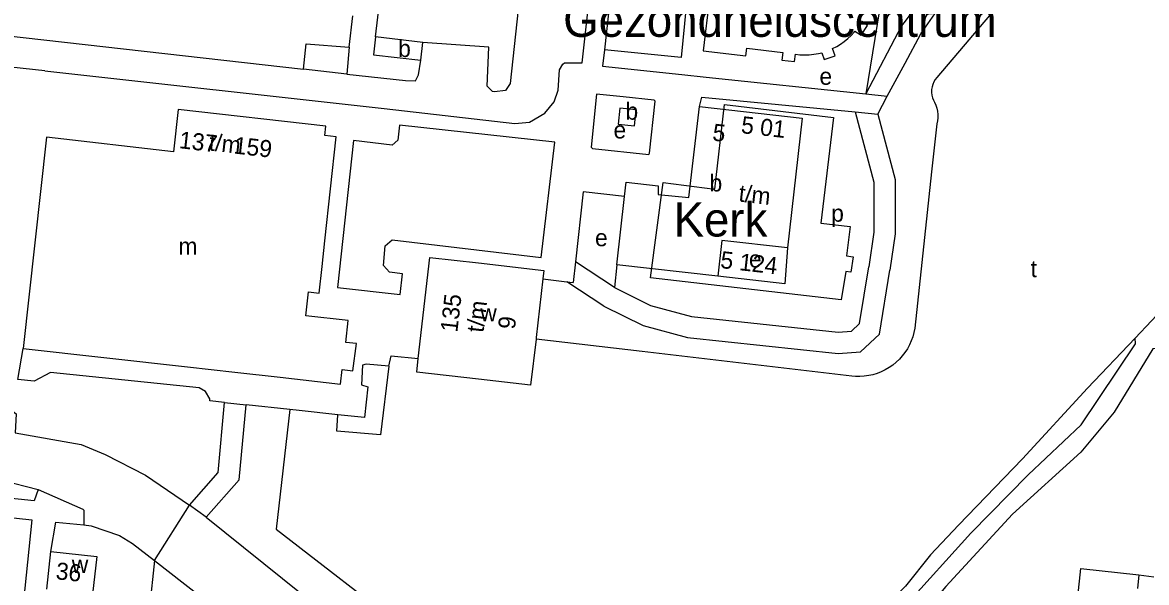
# Model space of a CAD drawing. Extents: x 161936 to 163647, y 386450 to 388633.
# Drawn here: x 162393 to 162656.6, y 386710 to 386841.4 of the extents above; entities that cross this region are included whole.
import ezdxf

# ---------------------------------------------------------------- set-up
doc = ezdxf.new("R2010")
doc.units = 0
for name, color, linetype in [('BLT_Basislijn', 7, 'Continuous'), ('BLT_Bebouwing', 7, 'Continuous'), ('BLT_Bebouwing_beschrifting', 7, 'Continuous'), ('BLT_Centroide', 7, 'Continuous'), ('BLT_Huisnummer', 7, 'Continuous'), ('BLT_Huisnummer_reeks', 7, 'Continuous'), ('BLT_Huisnummer_zonder_bebouwing', 7, 'Continuous'), ('BLT_Plantopo', 7, 'Continuous'), ('BLT_Vlakafsluiter', 7, 'Continuous')]:
    doc.layers.add(name, color=color, linetype=linetype)

msp = doc.modelspace()

# ---------------------------------------------------------------- linework, layer by layer
at = {"layer": 'BLT_Basislijn'}
for p, q in [((162475.82, 386838.03), (162483.81, 386905.2)), ((162597.62, 386866.71), (162590.84, 386824.66)), ((162531.35, 386851.92), (162529.5, 386834.95)), ((162469.63, 386835.62), (162470.47, 386842.93)), ((162469.63, 386835.62), (162469.07, 386829.28)), ((162398.26, 386830.01), (162477.84, 386821.19)), ((162469.07, 386829.28), (162458.9, 386830.4)), ((162590.84, 386824.66), (162595.82, 386824.09)), ((162607.47, 386817.61), (162606.25, 386806.33)), ((162606.25, 386806.33), (162602.3, 386769.68)), ((162522.68, 386785.24), (162522.14, 386780.38)), ((162531.84, 386779.19), (162522.68, 386785.24)), ((162532.42, 386784.57), (162531.84, 386779.19)), ((162515.09, 386781.24), (162520.69, 386780.56)), ((162520.69, 386780.56), (162522.14, 386780.38)), ((162529.34, 386774.85), (162520.69, 386780.56)), ((162661.65, 386775.48), (162653.95, 386767.36)), ((162538.37, 386764.19), (162513.46, 386767.12)), ((162587.56, 386758.41), (162538.37, 386764.19)), ((162440.37, 386752.22), (162445.51, 386751.69)), ((162455.71, 386750.58), (162445.51, 386751.69)), ((162457.92, 386750.34), (162455.71, 386750.58)), ((162466.99, 386749.38), (162457.92, 386750.34)), ((162436.06, 386725.36), (162432.21, 386728.15)), ((162423.98, 386715.2), (162418, 386657.93)), ((162423.98, 386715.2), (162467.83, 386681.07)), ((162654.83, 386711.78), (162658.39, 386711.38))]:
    msp.add_line(p, q, dxfattribs=at)
for points in [[(162595.82, 386824.09), (162600, 386831.84), (162603.73, 386838.75), (162607.51, 386844.2), (162612.64, 386850.73), (162672, 386912.35), (162673.96, 386913.05), (162675.55, 386913.34), (162679.51, 386911.21), (162723.77, 386883.3), (162755.67, 386863.67)], [(162515.46, 386901.67), (162507.38, 386827.08), (162506.26, 386825.43), (162503.72, 386825.09), (162503.24, 386825.2), (162501.96, 386826.44), (162502.42, 386835.57), (162486.92, 386836.72)], [(162674.15, 386898.04), (162648.27, 386872.27), (162622.49, 386846.17), (162607.47, 386828.51)], [(162477.84, 386821.19), (162508.49, 386817.72), (162511.93, 386818.04), (162515.56, 386820.08), (162517.72, 386822.78), (162518.68, 386825.55), (162518.96, 386830.28), (162519.77, 386831.61), (162520.17, 386831.95), (162524.31, 386831.95), (162528.83, 386872.77)], [(162619.58, 386864.31), (162607.39, 386851.75), (162600, 386841.66), (162599.21, 386840.58), (162590.84, 386824.66)], [(162751.78, 386853.1), (162737.76, 386852.15), (162733.21, 386849.62), (162713.48, 386819.82), (162685.72, 386789.9), (162668.98, 386773.51), (162667.84, 386771.52), (162660.65, 386765.14), (162658.15, 386764.81), (162649.02, 386750.01), (162641.22, 386740.6), (162625.22, 386726.02), (162609.61, 386709.09), (162600, 386697.67), (162591.31, 386687.35), (162590.52, 386686.01), (162600, 386682.53), (162607, 386679.96), (162609.68, 386679.36), (162610.07, 386679.27)], [(162379.97, 386851.64), (162379.61, 386846.15), (162382.58, 386845.51), (162384.19, 386843.79), (162384.1, 386838.92), (162458.9, 386830.4)], [(162549.05, 386849.2), (162547.47, 386833.21), (162529.5, 386834.95)], [(162458.9, 386830.4), (162459.55, 386836.41), (162469.63, 386835.62)], [(162529.5, 386834.95), (162529.08, 386831.15), (162547.65, 386829.17), (162553.39, 386828.55), (162590.84, 386824.66)], [(162398.26, 386830.01), (162382.23, 386831.75), (162378.31, 386831.14), (162373.32, 386829.08), (162366.59, 386826.61)], [(162469.07, 386829.28), (162482.85, 386827.75), (162485.19, 386827.72), (162485.92, 386829.11), (162486.43, 386832.52)], [(162607.47, 386828.51), (162607.08, 386828.01), (162606.76, 386827.46), (162606.52, 386826.87), (162606.34, 386826.26), (162606.25, 386825.63), (162606.24, 386825), (162606.3, 386824.37), (162606.44, 386823.75), (162606.66, 386823.16), (162606.9, 386822.68)], [(162533.9, 386823.92), (162527.63, 386824.57), (162526.42, 386812.12), (162526.7, 386811.83), (162539.89, 386810.45), (162540.11, 386810.71), (162541.43, 386822.94), (162541.18, 386823.17), (162533.9, 386823.92)], [(162551.78, 386821.7), (162552.32, 386823.9), (162588.33, 386820.43)], [(162593.64, 386819.92), (162595.82, 386824.09)], [(162606.9, 386822.68), (162607.22, 386822), (162607.45, 386821.29), (162607.61, 386820.55), (162607.69, 386819.8), (162607.69, 386819.05), (162607.62, 386818.3), (162607.47, 386817.61)], [(162588.33, 386820.43), (162592.69, 386803.91), (162592.71, 386792.21), (162591.48, 386784.07)], [(162588.33, 386820.43), (162593.64, 386819.92)], [(162593.64, 386819.92), (162597.69, 386804.56), (162597.71, 386791.84), (162596.42, 386783.32)], [(162534.24, 386800.57), (162524.53, 386801.64), (162522.68, 386785.24)], [(162572.41, 386788.49), (162571.8, 386780.05), (162556.06, 386781.86)], [(162531.84, 386779.19), (162540.33, 386774.98), (162549.92, 386772.39), (162584.36, 386768.73), (162587.43, 386768.99), (162589.36, 386770.8), (162591.48, 386784.07)], [(162529.34, 386774.85), (162538.55, 386770.28), (162549, 386767.46), (162584.3, 386763.71), (162589.58, 386764.16), (162594.02, 386768.31), (162596.42, 386783.32)], [(162602.3, 386769.68), (162602.1, 386768.67), (162601.83, 386767.67), (162601.47, 386766.7), (162601.05, 386765.75), (162600.55, 386764.84), (162599.99, 386763.98), (162599.36, 386763.16), (162598.67, 386762.39), (162597.92, 386761.67), (162597.11, 386761.02), (162596.26, 386760.43), (162595.37, 386759.91), (162594.44, 386759.46), (162593.48, 386759.08), (162592.49, 386758.77), (162591.48, 386758.55), (162590.45, 386758.4), (162589.42, 386758.33), (162588.39, 386758.35), (162587.56, 386758.41)], [(162548.1, 386646.87), (162589.82, 386692.28), (162600, 386704.55), (162615.41, 386721.58), (162628.88, 386735.25), (162641.29, 386747.03), (162654.02, 386766.03), (162653.95, 386767.36)], [(162653.95, 386767.36), (162642.78, 386755.6), (162627.57, 386739.06)], [(162440.37, 386752.22), (162436.95, 386752.63), (162436.95, 386753.11), (162435.94, 386754.83), (162434.42, 386755.67), (162399.57, 386759.25), (162395.72, 386757.26), (162391.89, 386757.67), (162393.17, 386764.92)], [(162478.91, 386760.8), (162479.52, 386763.18), (162485.84, 386762.59)], [(162478.91, 386760.8), (162477.01, 386744.67), (162466.71, 386745.52), (162466.99, 386749.38)], [(162478.91, 386760.8), (162473.64, 386761.24), (162472.79, 386761), (162472.49, 386756.42), (162474, 386755.91), (162473.2, 386748.73), (162466.99, 386749.38)], [(162432.21, 386728.15), (162438.89, 386735.81), (162440.37, 386752.22)], [(162390.08, 386750.77), (162391.52, 386749.58), (162391.32, 386745.11), (162406.79, 386742.41), (162412.41, 386740.06), (162421.85, 386735.19), (162432.21, 386728.15)], [(162436.06, 386725.36), (162443.81, 386734.14), (162445.51, 386751.69)], [(162455.71, 386750.58), (162452.51, 386722.52), (162483.88, 386698.28), (162492.52, 386692.46), (162496.84, 386689.07), (162501.53, 386685.32), (162509.05, 386679.68), (162518.81, 386673.29), (162525.95, 386668.03), (162534.03, 386663.33), (162546.98, 386658.02)], [(162627.57, 386739.06), (162612.54, 386723.46), (162605.97, 386716.51), (162600.15, 386709.18), (162593.95, 386703.17), (162590.38, 386699.41)], [(162396.7, 386731.85), (162395.72, 386729.2), (162358.96, 386733.02), (162358.76, 386733.37), (162358.94, 386737.64)], [(162358.94, 386737.64), (162384.71, 386734.66), (162388.13, 386734.06), (162396.7, 386731.85)], [(162396.7, 386731.85), (162407.16, 386727.2), (162407.43, 386726.98), (162407.4, 386723.53)], [(162357.02, 386722.09), (162358.39, 386728.69), (162395.24, 386724.75), (162389.18, 386665.91), (162388.81, 386663.7), (162387.45, 386662.16), (162384.42, 386661.81), (162351.17, 386665.66), (162351.25, 386669.26)], [(162399.7, 386717.29), (162400.87, 386724.19), (162407.4, 386723.53)], [(162407.4, 386723.53), (162409.16, 386723.32), (162415.8, 386721.02), (162418.85, 386719.2), (162423.98, 386715.2)], [(162436.06, 386725.36), (162458.34, 386707.45), (162513.56, 386664.91), (162525.07, 386657.8), (162536.25, 386651.7), (162546.32, 386647.3), (162548.1, 386646.87)]]:
    msp.add_lwpolyline(points, dxfattribs=at)
msp.add_lwpolyline([(162517.88, 386813.32), (162481.47, 386817.32), (162481.03, 386813.76), (162479.73, 386812.64), (162470.65, 386813.68), (162466.86, 386779.23), (162481.61, 386777.55), (162482.14, 386782.43), (162479.11, 386782.78), (162477.71, 386784.39), (162478.09, 386789.03), (162479.75, 386790.39), (162514.69, 386786.22)], close=True, dxfattribs=at)
at = {"layer": 'BLT_Bebouwing'}
for p, q in [((162486.92, 386836.72), (162475.82, 386838.03)), ((162486.43, 386832.52), (162486.92, 386836.72)), ((162532.42, 386784.57), (162534.24, 386800.57)), ((162463.27, 386784.17), (162463.93, 386790.13)), ((162556.06, 386781.86), (162532.42, 386784.57)), ((162515.09, 386781.24), (162513.5, 386767.48)), ((162459.47, 386772.6), (162460.08, 386778.19)), ((162513.5, 386767.48), (162513.46, 386767.12)), ((162393.17, 386764.92), (162431.68, 386760.59)), ((162431.68, 386760.59), (162442.8, 386759.33)), ((162442.8, 386759.33), (162453.41, 386758.15)), ((162398.72, 386708.48), (162399.7, 386717.29)), ((162641.26, 386713.29), (162654.83, 386711.78)), ((162654.83, 386711.78), (162654.53, 386708.61))]:
    msp.add_line(p, q, dxfattribs=at)
for points in [[(162555.65, 386848.45), (162555.94, 386848.42), (162555.77, 386846.97), (162554.11, 386847.18), (162552.64, 386834.75), (162562.68, 386833.58), (162562.88, 386835.34), (162571.33, 386834.36), (162571.1, 386832.58), (162574.09, 386832.23), (162574.3, 386833.97)], [(162588.25, 386839.39), (162589.71, 386838.44), (162591.21, 386840.67), (162589.79, 386841.67)], [(162583.02, 386835.27), (162583.98, 386835.75), (162584.89, 386836.3), (162585.76, 386836.93), (162586.58, 386837.61), (162587.35, 386838.36), (162588.06, 386839.15), (162588.25, 386839.39)], [(162475.82, 386838.03), (162475.32, 386833.82), (162486.43, 386832.52)], [(162574.3, 386833.97), (162575.37, 386833.84), (162576.46, 386833.78), (162577.54, 386833.81), (162578.61, 386833.92), (162579.68, 386834.11), (162580.46, 386834.3)], [(162580.46, 386834.3), (162581.07, 386832.69), (162583.63, 386833.6), (162583.02, 386835.27)], [(162429.56, 386821), (162428.4, 386811.07), (162398.63, 386814.46), (162393.17, 386764.92)], [(162464.18, 386817.1), (162429.56, 386821), (162429.56, 386821)], [(162536.58, 386817.18), (162536.96, 386820.86), (162533.09, 386821.26), (162532.71, 386817.57), (162536.58, 386817.18)], [(162534.24, 386800.57), (162534.62, 386803.92), (162542.1, 386803.07), (162542.14, 386801.07), (162549.33, 386800.34), (162551.78, 386821.7)], [(162551.78, 386821.7), (162575.9, 386818.93), (162572.41, 386788.49)], [(162463.93, 386790.13), (162466.62, 386814.58), (162463.92, 386814.85), (162464.18, 386817.1)], [(162572.41, 386788.49), (162557.02, 386790.26), (162556.06, 386781.86)], [(162485.84, 386762.59), (162488.59, 386786.29), (162500, 386784.97), (162515.32, 386783.19), (162515.09, 386781.24)], [(162460.08, 386778.19), (162462.58, 386777.91), (162463.27, 386784.17)], [(162468.82, 386766.35), (162469.39, 386771.51), (162459.47, 386772.6)], [(162468.01, 386759.99), (162470.51, 386759.7), (162471.32, 386766.07), (162468.82, 386766.35)], [(162513.46, 386767.12), (162512.2, 386756.3), (162500, 386757.71), (162485.47, 386759.39), (162485.84, 386762.59)], [(162453.41, 386758.15), (162467.61, 386756.57), (162468.01, 386759.99)], [(162399.7, 386717.29), (162410.43, 386716.1), (162409.46, 386707.29)], [(162637.28, 386706.9), (162640.5, 386706.62), (162641.26, 386713.29)]]:
    msp.add_lwpolyline(points, dxfattribs=at)
at = {"layer": 'BLT_Plantopo'}
msp.add_lwpolyline([(162543.26, 386803.85), (162555.38, 386802.26), (162557.64, 386822.18), (162583.25, 386819.09), (162580.27, 386794.33), (162587.12, 386793.5), (162586.3, 386786.65), (162587.85, 386786.4), (162587.26, 386782.78), (162586.09, 386782.97), (162585.02, 386776.36), (162540.31, 386781.48)], close=True, dxfattribs=at)
at = {"layer": 'BLT_Vlakafsluiter'}
msp.add_line((162423.98, 386715.2), (162432.21, 386728.15), dxfattribs=at)

# ---------------------------------------------------------------- texts
at = {"layer": 'BLT_Bebouwing_beschrifting'}
for s, p in [('Gezondheidscentrum', (162519.82, 386838.02)), ('Kerk', (162545.71, 386791.18))]:
    msp.add_text(s, height=8, dxfattribs=at).set_placement(p)
at = {"layer": 'BLT_Centroide'}
for s, p in [('b', (162481.12, 386833.28)), ('e', (162579.93, 386826.77)), ('b', (162534.44, 386818.58)), ('e', (162531.63, 386814.19)), ('b', (162554.16, 386801.75)), ('p', (162582.69, 386794.65)), ('e', (162527.3, 386788.9)), ('m', (162429.59, 386786.91)), ('e', (162563.39, 386783.92)), ('t', (162629.45, 386781.64)), ('w', (162500.39, 386771.28)), ('w', (162404.58, 386712.28))]:
    msp.add_text(s, height=4, dxfattribs=at).set_placement(p)
at = {"layer": 'BLT_Huisnummer'}
msp.add_text('5', height=4, rotation=353.457, dxfattribs=at).set_placement((162554.7, 386813.71))
at = {"layer": 'BLT_Huisnummer_reeks'}
for s, rotation, p in [('137', 353.5111, (162429.6, 386811.92)), ('t/m', 353.5076, (162436.58, 386811.4)), ('159', 353.5076, (162442.43, 386810.67)), ('135', 83.4013, (162494.99, 386768.59)), ('t/m', 83.3992, (162501.13, 386768.52)), ('9', 83.3992, (162508.5, 386769.28)), ('36', 353.6468, (162400.68, 386710.82))]:
    msp.add_text(s, height=4, rotation=rotation, dxfattribs=at).set_placement(p)
at = {"layer": 'BLT_Huisnummer_zonder_bebouwing'}
for s, p in [('5 01', (162561.41, 386815.46)), ('t/m', (162560.85, 386799.42)), ('5 124', (162556.55, 386783.81))]:
    msp.add_text(s, height=4, rotation=353.457, dxfattribs=at).set_placement(p)

doc.saveas('drawing.dxf')
